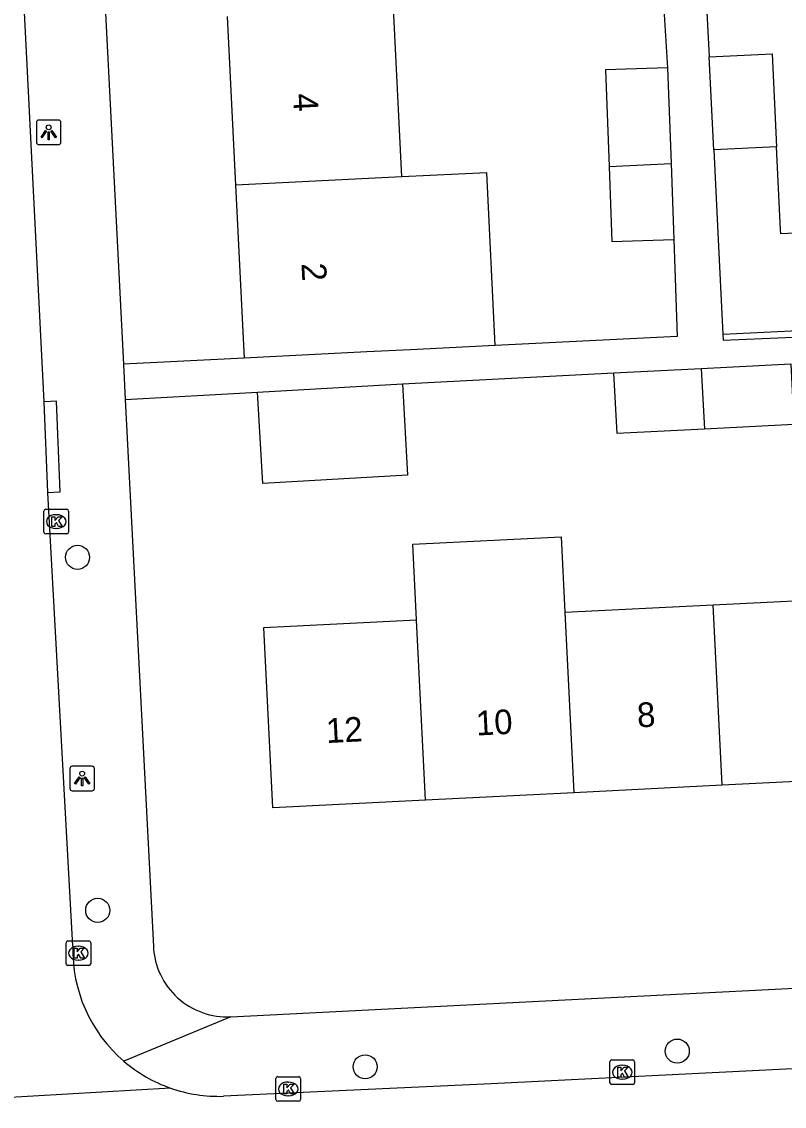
# Model space of a CAD drawing. Extents: x 161084 to 161928, y 385355 to 386522.
# Drawn here: x 161765.19 to 161796.19, y 385870.05 to 385914.11 of the extents above; entities that cross this region are included whole.
import ezdxf

# ---------------------------------------------------------------- set-up
doc = ezdxf.new("R2010")
doc.units = 0
for name, color, linetype in [('IMGEO_Boom', 7, 'Continuous'), ('IMGEO_Kolk', 7, 'Continuous'), ('IMGEO_Lichtpunt', 7, 'Continuous'), ('IMGEO_Pand', 7, 'Continuous'), ('IMGEO_Pand_nummerreeks', 7, 'Continuous'), ('IMGEO_Rijbaan_lokaal_open', 7, 'Continuous'), ('IMGEO_Voetpad_open', 7, 'Continuous')]:
    doc.layers.add(name, color=color, linetype=linetype)

msp = doc.modelspace()

# ---------------------------------------------------------------- linework, layer by layer
at = {"layer": 'IMGEO_Boom'}
for centre in [(161767.463, 385892.35), (161768.283, 385878.008), (161791.836, 385872.29), (161779.152, 385871.652)]:
    msp.add_circle(centre, 0.489, dxfattribs=at)
at = {"layer": 'IMGEO_Kolk'}
for p, q in [((161766.096, 385893.375), (161766.096, 385894.227)), ((161766.171, 385894.301), (161767.023, 385894.301)), ((161766.584, 385894.081), (161766.609, 385894.081)), ((161767.097, 385894.227), (161767.097, 385893.375)), ((161767.023, 385893.301), (161766.171, 385893.301)), ((161766.607, 385893.521), (161766.582, 385893.521)), ((161766.998, 385875.841), (161766.998, 385876.693)), ((161767.073, 385876.767), (161767.925, 385876.767)), ((161767.486, 385876.547), (161767.511, 385876.547)), ((161767.999, 385876.693), (161767.999, 385875.841)), ((161767.509, 385875.987), (161767.484, 385875.987)), ((161767.925, 385875.767), (161767.073, 385875.767)), ((161789.1, 385871.007), (161789.1, 385871.859)), ((161789.175, 385871.933), (161790.027, 385871.933)), ((161789.588, 385871.713), (161789.613, 385871.713)), ((161790.101, 385871.859), (161790.101, 385871.007)), ((161775.526, 385870.325), (161775.526, 385871.177)), ((161775.601, 385871.251), (161776.453, 385871.251)), ((161776.527, 385871.177), (161776.527, 385870.325)), ((161789.611, 385871.153), (161789.586, 385871.153)), ((161776.014, 385871.031), (161776.039, 385871.031)), ((161790.027, 385870.933), (161789.175, 385870.933)), ((161776.453, 385870.251), (161775.601, 385870.251)), ((161776.037, 385870.471), (161776.012, 385870.471))]:
    msp.add_line(p, q, dxfattribs=at)
for points in [[(161766.096, 385893.375), (161766.096, 385894.227)], [(161766.171, 385894.301), (161767.023, 385894.301)], [(161767.097, 385894.227), (161767.097, 385893.375)], [(161766.417, 385894.001), (161766.54, 385894.001), (161766.54, 385893.85), (161766.67, 385894.001), (161766.834, 385894.001), (161766.688, 385893.85), (161766.841, 385893.601), (161766.689, 385893.601), (161766.604, 385893.765), (161766.54, 385893.698), (161766.54, 385893.601), (161766.417, 385893.601), (161766.417, 385894.001)], [(161767.023, 385893.301), (161766.171, 385893.301)], [(161766.998, 385875.841), (161766.998, 385876.693)], [(161767.073, 385876.767), (161767.925, 385876.767)], [(161767.319, 385876.467), (161767.442, 385876.467), (161767.442, 385876.316), (161767.572, 385876.467), (161767.736, 385876.467), (161767.59, 385876.316), (161767.743, 385876.067), (161767.591, 385876.067), (161767.506, 385876.231), (161767.442, 385876.164), (161767.442, 385876.067), (161767.319, 385876.067), (161767.319, 385876.467)], [(161767.999, 385876.693), (161767.999, 385875.841)], [(161767.925, 385875.767), (161767.073, 385875.767)], [(161789.1, 385871.007), (161789.1, 385871.859)], [(161789.175, 385871.933), (161790.027, 385871.933)], [(161789.421, 385871.633), (161789.544, 385871.633), (161789.544, 385871.482), (161789.674, 385871.633), (161789.838, 385871.633), (161789.692, 385871.482), (161789.845, 385871.233), (161789.693, 385871.233), (161789.608, 385871.397), (161789.544, 385871.33), (161789.544, 385871.233), (161789.421, 385871.233), (161789.421, 385871.633)], [(161790.101, 385871.859), (161790.101, 385871.007)], [(161775.526, 385870.325), (161775.526, 385871.177)], [(161775.601, 385871.251), (161776.453, 385871.251)], [(161776.527, 385871.177), (161776.527, 385870.325)], [(161775.847, 385870.951), (161775.97, 385870.951), (161775.97, 385870.8), (161776.1, 385870.951), (161776.264, 385870.951), (161776.118, 385870.8), (161776.271, 385870.551), (161776.119, 385870.551), (161776.034, 385870.715), (161775.97, 385870.648), (161775.97, 385870.551), (161775.847, 385870.551), (161775.847, 385870.951)], [(161790.027, 385870.933), (161789.175, 385870.933)], [(161776.453, 385870.251), (161775.601, 385870.251)]]:
    msp.add_lwpolyline(points, dxfattribs=at)
for centre, start, end in [((161766.173, 385894.225), 91.552, 178.448), ((161766.173, 385894.225), 91.552, 178.448), ((161767.021, 385894.225), 1.552, 88.448), ((161767.021, 385894.225), 1.552, 88.448), ((161766.173, 385893.377), 181.552, 268.448), ((161766.173, 385893.377), 181.552, 268.448), ((161767.021, 385893.377), 271.552, 358.448), ((161767.021, 385893.377), 271.552, 358.448), ((161767.075, 385876.691), 91.552, 178.448), ((161767.075, 385876.691), 91.552, 178.448), ((161767.923, 385876.691), 1.552, 88.448), ((161767.923, 385876.691), 1.552, 88.448), ((161767.075, 385875.843), 181.552, 268.448), ((161767.075, 385875.843), 181.552, 268.448), ((161767.923, 385875.843), 271.552, 358.448), ((161767.923, 385875.843), 271.552, 358.448), ((161789.177, 385871.857), 91.552, 178.448), ((161789.177, 385871.857), 91.552, 178.448), ((161790.025, 385871.857), 1.552, 88.448), ((161790.025, 385871.857), 1.552, 88.448), ((161775.603, 385871.175), 91.552, 178.448), ((161775.603, 385871.175), 91.552, 178.448), ((161776.451, 385871.175), 1.552, 88.448), ((161776.451, 385871.175), 1.552, 88.448), ((161789.177, 385871.009), 181.552, 268.448), ((161789.177, 385871.009), 181.552, 268.448), ((161790.025, 385871.009), 271.552, 358.448), ((161790.025, 385871.009), 271.552, 358.448), ((161775.603, 385870.327), 181.552, 268.448), ((161775.603, 385870.327), 181.552, 268.448), ((161776.451, 385870.327), 271.552, 358.448), ((161776.451, 385870.327), 271.552, 358.448)]:
    msp.add_arc(centre, 0.0765, start, end, dxfattribs=at)
for centre, major_axis, ratio, start_param, end_param in [((161766.583, 385893.801), (-0.387, 0.002), 0.722429, 4.712389, 7.853982), ((161766.608, 385893.801), (-0.39, 0.002), 0.717154, 1.570796, 4.712389), ((161767.485, 385876.267), (-0.387, 0.002), 0.722429, 4.712389, 7.853982), ((161767.51, 385876.267), (-0.39, 0.002), 0.717154, 1.570796, 4.712389), ((161789.587, 385871.433), (-0.387, 0.002), 0.722429, 4.712389, 7.853982), ((161789.612, 385871.433), (-0.39, 0.002), 0.717154, 1.570796, 4.712389), ((161776.013, 385870.751), (-0.387, 0.002), 0.722429, 4.712389, 7.853982), ((161776.038, 385870.751), (-0.39, 0.002), 0.717154, 1.570796, 4.712389)]:
    msp.add_ellipse(centre, major_axis=major_axis, ratio=ratio, start_param=start_param, end_param=end_param, dxfattribs=at)
at = {"layer": 'IMGEO_Lichtpunt'}
for p, q in [((161765.792, 385910.021), (161765.792, 385909.214)), ((161765.792, 385910.021), (161765.792, 385909.214)), ((161766.694, 385910.116), (161765.886, 385910.116)), ((161766.694, 385910.116), (161765.886, 385910.116)), ((161766.788, 385909.214), (161766.788, 385910.021)), ((161766.788, 385909.214), (161766.788, 385910.021)), ((161765.886, 385909.12), (161766.694, 385909.12)), ((161765.886, 385909.12), (161766.694, 385909.12)), ((161767.152, 385883.766), (161767.152, 385882.959)), ((161767.152, 385883.766), (161767.152, 385882.959)), ((161768.054, 385883.861), (161767.246, 385883.861)), ((161768.054, 385883.861), (161767.246, 385883.861)), ((161768.148, 385882.959), (161768.148, 385883.766)), ((161768.148, 385882.959), (161768.148, 385883.766)), ((161767.246, 385882.865), (161768.054, 385882.865)), ((161767.246, 385882.865), (161768.054, 385882.865))]:
    msp.add_line(p, q, dxfattribs=at)
for points in [[(161766.166, 385909.685), (161766.205, 385909.657), (161766.017, 385909.395), (161765.979, 385909.422), (161766.166, 385909.685)], [(161766.268, 385909.637), (161766.315, 385909.637), (161766.315, 385909.315), (161766.268, 385909.315), (161766.268, 385909.637)], [(161766.378, 385909.657), (161766.416, 385909.684), (161766.603, 385909.422), (161766.564, 385909.394), (161766.378, 385909.657)], [(161767.526, 385883.43), (161767.565, 385883.402), (161767.377, 385883.14), (161767.339, 385883.167), (161767.526, 385883.43)], [(161767.628, 385883.382), (161767.675, 385883.382), (161767.675, 385883.06), (161767.628, 385883.06), (161767.628, 385883.382)], [(161767.738, 385883.402), (161767.776, 385883.429), (161767.963, 385883.167), (161767.924, 385883.139), (161767.738, 385883.402)]]:
    msp.add_lwpolyline(points, dxfattribs=at)
for centre in [(161766.291, 385909.819), (161767.651, 385883.564)]:
    msp.add_circle(centre, 0.0994, dxfattribs=at)
for centre, start, end in [((161765.886, 385910.021), 90, 180), ((161765.886, 385910.021), 90, 180), ((161766.694, 385910.021), 0, 90), ((161766.694, 385910.021), 0, 90), ((161765.886, 385909.214), 180, 270), ((161765.886, 385909.214), 180, 270), ((161766.694, 385909.214), 270, 0), ((161766.694, 385909.214), 270, 360), ((161767.246, 385883.766), 90, 180), ((161767.246, 385883.766), 90, 180), ((161768.054, 385883.766), 0, 90), ((161768.054, 385883.766), 0, 90), ((161767.246, 385882.959), 180, 270), ((161767.246, 385882.959), 180, 270), ((161768.054, 385882.959), 270, 0), ((161768.054, 385882.959), 270, 360)]:
    msp.add_arc(centre, 0.0946, start, end, dxfattribs=at)
at = {"layer": 'IMGEO_Pand'}
for points in [[(161773.543, 385914.322), (161773.883, 385907.47)], [(161780.641, 385907.806), (161780.3, 385914.658)], [(161793.139, 385912.679), (161795.686, 385912.802), (161795.869, 385909.033)], [(161793.322, 385908.904), (161793.139, 385912.679)], [(161791.445, 385912.24), (161788.926, 385912.15), (161789.066, 385908.225)], [(161791.445, 385912.24), (161791.584, 385908.35)], [(161795.869, 385909.033), (161793.322, 385908.904)], [(161793.685, 385901.414), (161797.572, 385901.608), (161797.437, 385905.559), (161796.04, 385905.492), (161796.032, 385905.66), (161795.869, 385909.033)], [(161793.322, 385908.904), (161793.485, 385905.537), (161793.685, 385901.414)], [(161789.066, 385908.225), (161791.584, 385908.35)], [(161789.066, 385908.225), (161789.175, 385905.179), (161791.694, 385905.269)], [(161791.584, 385908.35), (161791.694, 385905.269)], [(161780.641, 385907.806), (161773.883, 385907.47)], [(161784.442, 385900.951), (161784.093, 385907.977), (161780.641, 385907.806)], [(161773.883, 385907.47), (161774.232, 385900.444)], [(161784.442, 385900.951), (161780.99, 385900.78), (161779.226, 385900.692), (161774.232, 385900.444)], [(161792.813, 385900.023), (161796.445, 385900.207)], [(161796.445, 385900.207), (161796.57, 385897.74), (161792.937, 385897.556)], [(161789.264, 385899.844), (161792.813, 385900.023)], [(161792.937, 385897.556), (161789.389, 385897.377), (161789.264, 385899.844)], [(161792.813, 385900.023), (161792.937, 385897.556)], [(161774.78, 385899.06), (161780.664, 385899.393)], [(161780.664, 385899.393), (161780.876, 385895.682), (161774.99, 385895.349), (161774.78, 385899.06)], [(161781.239, 385889.814), (161781.084, 385892.881), (161787.112, 385893.185), (161787.267, 385890.118)], [(161793.296, 385890.421), (161799.324, 385890.724)], [(161787.267, 385890.118), (161793.296, 385890.421)], [(161787.267, 385890.118), (161787.636, 385882.786)], [(161793.665, 385883.089), (161793.296, 385890.421)], [(161781.608, 385882.482), (161775.405, 385882.17), (161775.036, 385889.502), (161781.239, 385889.814)], [(161781.608, 385882.482), (161781.239, 385889.814)], [(161793.665, 385883.089), (161787.636, 385882.786)], [(161799.693, 385883.392), (161793.665, 385883.089)], [(161787.636, 385882.786), (161781.608, 385882.482)]]:
    msp.add_lwpolyline(points, dxfattribs=at)
at = {"layer": 'IMGEO_Rijbaan_lokaal_open'}
for points in [[(161766.105, 385898.664), (161763.077, 385958.5)], [(161766.257, 385894.986), (161766.105, 385898.664)], [(161767.274, 385876.551), (161766.257, 385894.986)], [(161810.687, 385872.274), (161784.274, 385870.958), (161773.393, 385870.455)], [(161771.237, 385870.789), (161758.666, 385870.047)]]:
    msp.add_lwpolyline(points, dxfattribs=at)
for centre, radius, start, end in [((161773.204, 385876.387), 5.932, 178.4151, 229.4598), ((161773.221, 385876.41), 5.961, 229.4728, 250.5551), ((161773.208, 385876.387), 5.935, 250.6021, 271.7858)]:
    msp.add_arc(centre, radius, start, end, dxfattribs=at)
at = {"layer": 'IMGEO_Voetpad_open'}
for points in [[(161769.053, 385962.347), (161768.78, 385962.304), (161768.511, 385962.236), (161768.249, 385962.145), (161767.997, 385962.031), (161767.755, 385961.894), (161767.527, 385961.737), (161767.314, 385961.559), (161767.118, 385961.364), (161766.94, 385961.151), (161766.781, 385960.924), (161766.643, 385960.683), (161766.528, 385960.431), (161766.435, 385960.17), (161766.367, 385959.902), (161766.322, 385959.628), (161766.302, 385959.352), (161766.305, 385959.108), (161769.329, 385900.195)], [(161791.013, 385918.972), (161791.445, 385912.24)], [(161792.876, 385917.606), (161793.139, 385912.679)], [(161791.694, 385905.269), (161791.835, 385901.321), (161784.442, 385900.951)], [(161793.685, 385901.414), (161793.696, 385901.172), (161816.244, 385902.138)], [(161774.232, 385900.444), (161769.329, 385900.195)], [(161769.329, 385900.195), (161769.403, 385898.759)], [(161780.664, 385899.393), (161789.264, 385899.844)], [(161769.403, 385898.759), (161774.78, 385899.06)], [(161766.257, 385894.986), (161766.756, 385895.011), (161766.604, 385898.689), (161766.105, 385898.664)], [(161769.403, 385898.759), (161770.544, 385876.533)], [(161773.699, 385873.684), (161814.72, 385875.762), (161814.973, 385875.786), (161815.223, 385875.833), (161815.468, 385875.902), (161815.706, 385875.992), (161815.934, 385876.104), (161816.152, 385876.235), (161816.357, 385876.385), (161816.548, 385876.553), (161816.724, 385876.738), (161816.882, 385876.937), (161817.021, 385877.149), (161817.141, 385877.374), (161817.241, 385877.608), (161817.319, 385877.85), (161817.375, 385878.098), (161817.409, 385878.35), (161817.42, 385878.604), (161817.417, 385878.743)], [(161773.699, 385873.684), (161769.348, 385871.879)]]:
    msp.add_lwpolyline(points, dxfattribs=at)
msp.add_arc((161773.545, 385876.685), 3.005, 182.901, 272.9342, dxfattribs=at)

# ---------------------------------------------------------------- texts
at = {"layer": 'IMGEO_Pand_nummerreeks'}
for s, rotation, p in [('4', 272.8433, (161776.221, 385911.18)), ('2', 272.8417, (161776.563, 385904.291)), ('10', 2.882, (161783.678, 385885.109)), ('8', 2.881, (161790.225, 385885.439)), ('12', 2.881, (161777.585, 385884.803))]:
    msp.add_text(s, height=1, rotation=rotation, dxfattribs=at).set_placement(p)

doc.saveas('drawing.dxf')
